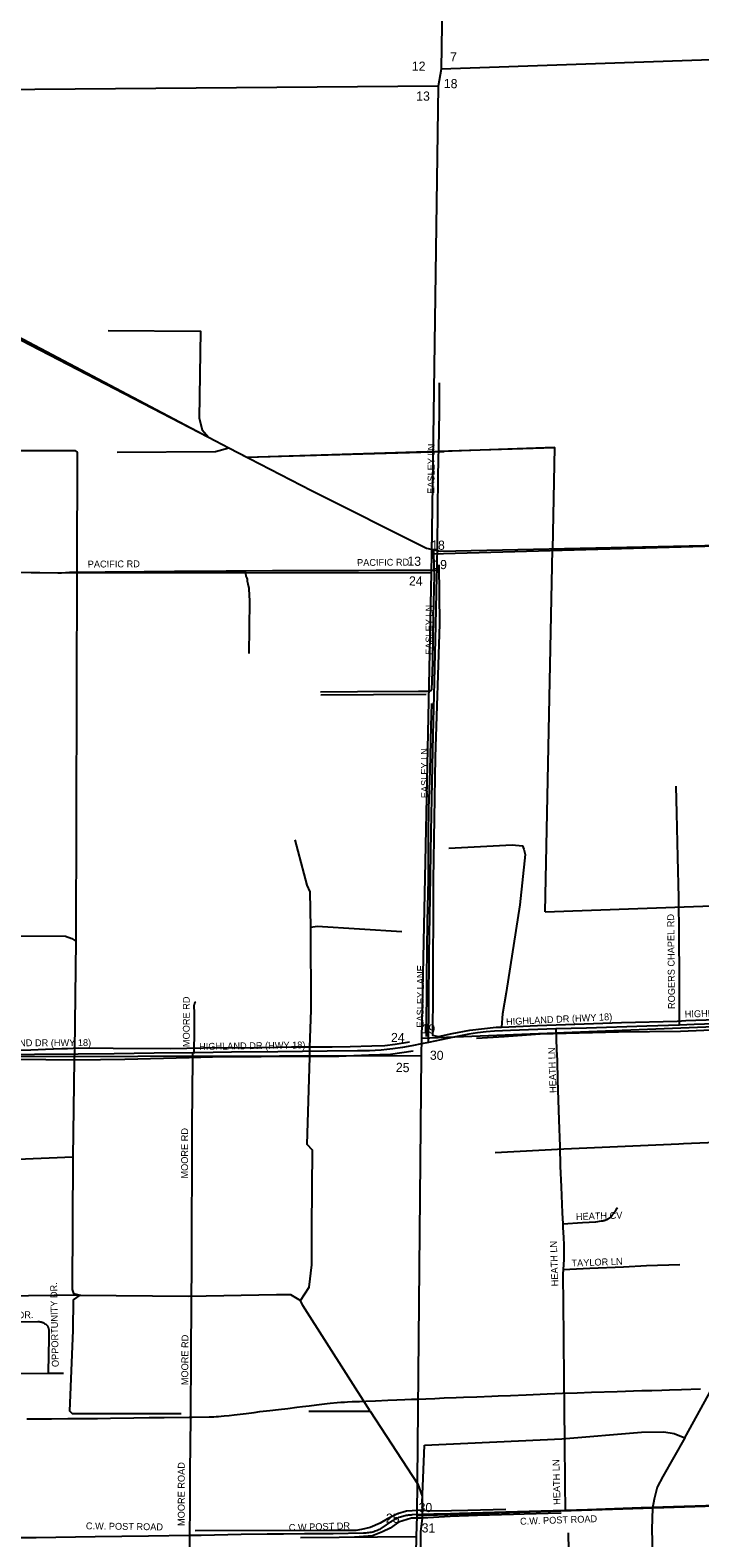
# Model space of a CAD drawing. Extents: x 1670563 to 1761545, y 515755 to 578944.
# Drawn here: x 1721077 to 1728380, y 539024 to 555467 of the extents above; entities that cross this region are included whole.
import ezdxf

# ---------------------------------------------------------------- set-up
doc = ezdxf.new("R2010")
doc.units = 0
for name, color, linetype in [('4_TwnRge', 7, 'Continuous'), ('5_sectionlines', 7, 'Continuous'), ('62_text', 7, 'Continuous'), ('LIMITS', 7, 'Continuous'), ('RR Tracks', 7, 'Continuous'), ('SHP_LINE', 7, 'Continuous'), ('STREETCL', 7, 'Continuous'), ('STRNAMES', 7, 'Continuous')]:
    doc.layers.add(name, color=color, linetype=linetype)

# ---------------------------------------------------------------- blocks, each defined once
blk = doc.blocks.new('CITY_LIMITS02')
at = {"layer": 'LIMITS'}
for p, q in [((1723440, 550811), (1725592, 550872)), ((1726795, 550917), (1725475, 550869))]:
    blk.add_line(p, q, dxfattribs=at)
for points in [[(1720363, 552432), (1723021, 551028)], [(1723021, 551028), (1723245, 550912), (1723440, 550811), (1726795, 550917), (1726774, 549802)], [(1726692, 545851), (1726774, 549802)], [(1726692, 545851), (1741554, 546386)]]:
    blk.add_lwpolyline(points, dxfattribs=at)
blk = doc.blocks.new('RR TRACKS02')
at = {"layer": 'RR Tracks'}
for p, q in [((1724426, 540500), (1724466, 540503)), ((1724466, 540503), (1724505, 540505)), ((1724505, 540505), (1724537, 540507)), ((1724537, 540507), (1724587, 540509)), ((1724587, 540509), (1724667, 540512)), ((1724667, 540512), (1724736, 540515)), ((1724736, 540515), (1724843, 540519)), ((1724843, 540519), (1724979, 540524)), ((1724979, 540524), (1725074, 540528)), ((1725074, 540528), (1725161, 540532)), ((1725161, 540532), (1725234, 540535)), ((1725234, 540535), (1725313, 540537)), ((1725313, 540537), (1725393, 540541)), ((1725393, 540541), (1725489, 540544)), ((1725489, 540544), (1725590, 540549)), ((1725590, 540549), (1725722, 540554)), ((1725722, 540554), (1725801, 540557)), ((1725801, 540557), (1725946, 540562)), ((1725946, 540562), (1726111, 540569)), ((1726111, 540569), (1726181, 540572)), ((1726181, 540572), (1726315, 540577)), ((1726315, 540577), (1726486, 540584)), ((1726486, 540584), (1726713, 540593)), ((1726713, 540593), (1726882, 540601)), ((1726882, 540601), (1727040, 540606)), ((1727040, 540606), (1727197, 540611)), ((1727197, 540611), (1727477, 540619)), ((1727477, 540619), (1727746, 540629)), ((1727746, 540629), (1727857, 540632)), ((1727857, 540632), (1727966, 540636)), ((1727966, 540636), (1728048, 540638)), ((1728048, 540638), (1728180, 540642)), ((1728180, 540642), (1728385, 540649)), ((1722375, 540335), (1722540, 540337)), ((1722540, 540337), (1722810, 540340)), ((1722810, 540340), (1722842, 540341)), ((1722842, 540341), (1723029, 540344)), ((1723029, 540344), (1723059, 540345)), ((1723059, 540345), (1723081, 540345)), ((1723081, 540345), (1723105, 540347)), ((1723105, 540347), (1723131, 540348)), ((1723131, 540348), (1723160, 540350)), ((1723160, 540350), (1723194, 540353)), ((1723194, 540353), (1723246, 540359)), ((1723246, 540359), (1723300, 540365)), ((1723300, 540365), (1723367, 540373)), ((1723367, 540373), (1723431, 540381)), ((1723431, 540381), (1723519, 540392)), ((1723519, 540392), (1723580, 540400)), ((1723580, 540400), (1723689, 540412)), ((1723689, 540412), (1723784, 540424)), ((1723784, 540424), (1723886, 540436)), ((1723886, 540436), (1723986, 540448)), ((1723986, 540448), (1724047, 540455)), ((1724047, 540455), (1724121, 540464)), ((1724121, 540464), (1724201, 540474)), ((1724201, 540474), (1724315, 540488)), ((1724315, 540488), (1724348, 540491)), ((1724348, 540491), (1724426, 540500)), ((1721041, 540320), (1721206, 540321)), ((1721206, 540321), (1721310, 540322)), ((1721310, 540322), (1721489, 540324)), ((1721489, 540324), (1721813, 540327)), ((1721813, 540327), (1721953, 540329)), ((1721953, 540329), (1722207, 540332)), ((1722207, 540332), (1722375, 540335))]:
    blk.add_line(p, q, dxfattribs=at)

msp = doc.modelspace()

# ---------------------------------------------------------------- linework, layer by layer
at = {"layer": '4_TwnRge'}
msp.add_lwpolyline([(1725733, 565333), (1725639, 560289), (1725635, 560117), (1725559, 555041), (1725527, 554857), (1725455, 549754), (1725450, 549552), (1725346, 544473), (1725340, 544283), (1725294, 539263), (1725286, 539039), (1725189, 533932), (1725191, 533766), (1725240, 528218), (1725238, 528126), (1725278, 522950), (1725316, 517714)], dxfattribs=at)
at = {"layer": '5_sectionlines'}
for p, q in [((1721090, 549549), (1725450, 549552)), ((1720299, 544271), (1725340, 544283)), ((1724026, 539028), (1725286, 539039))]:
    msp.add_line(p, q, dxfattribs=at)
for points in [[(1742760, 555609), (1741056, 555564), (1735773, 555376), (1730504, 555211), (1725559, 555041)], [(1725527, 554857), (1720246, 554813), (1715039, 554724)], [(1725455, 549754), (1730636, 549901), (1735929, 550122), (1741171, 550270), (1742760, 550307)], [(1725346, 544473), (1730728, 544689), (1736037, 544847), (1741283, 545034), (1742760, 545084)], [(1742760, 539838), (1741315, 539804), (1736085, 539630), (1730792, 539441), (1725294, 539263)]]:
    msp.add_lwpolyline(points, dxfattribs=at)
at = {"layer": 'SHP_LINE'}
for points in [[(1720339, 554110), (1720323, 553064), (1720309, 552550), (1720386, 552413), (1720567, 552298), (1723021, 551028)], [(1721927, 552192), (1722936, 552184), (1722921, 551236), (1722951, 551109), (1723021, 551028)], [(1723021, 551028), (1723245, 550912)], [(1718050, 550847), (1718425, 550694), (1718531, 550689), (1718647, 550752), (1718922, 550847), (1719028, 550874), (1720273, 550884), (1721563, 550884), (1721590, 550863), (1721585, 549589), (1721575, 545530)], [(1722024, 550866), (1723097, 550873), (1723245, 550912)], [(1723245, 550912), (1724146, 550446), (1725400, 549818), (1725548, 549785), (1730299, 549885)], [(1725475, 549801), (1725477, 549594), (1725481, 549528), (1725472, 549067), (1725464, 548574), (1725455, 548273), (1725445, 548263), (1725426, 548255), (1725310, 548254), (1724646, 548251), (1724244, 548246)], [(1725533, 549635), (1725539, 548992), (1725494, 547539), (1725473, 546199), (1725469, 544919), (1725463, 544564), (1725465, 544507), (1725494, 544500), (1725530, 544491), (1725678, 544526), (1725870, 544560), (1726158, 544592), (1726216, 544594)], [(1724247, 548219), (1725395, 548226)], [(1725452, 548125), (1725445, 547876), (1725435, 547392), (1725421, 546975), (1725418, 546692), (1725416, 546206), (1725405, 545747), (1725399, 545135), (1725394, 544491)], [(1724139, 545680), (1724132, 546070), (1724096, 546143), (1723966, 546638)], [(1725641, 546545), (1726334, 546582), (1726444, 546571), (1726462, 546535), (1726475, 546477), (1726415, 545926), (1726268, 544970), (1726226, 544737), (1726216, 544594)], [(1724128, 544377), (1724140, 544780), (1724139, 545680)], [(1725131, 545633), (1724208, 545691), (1724139, 545680)], [(1717630, 545590), (1720217, 545592), (1721462, 545587), (1721530, 545562), (1721575, 545530)], [(1721575, 545530), (1721559, 544336)], [(1726216, 544594), (1726611, 544611), (1727526, 544646), (1728133, 544660), (1728228, 544666), (1728999, 544690), (1729626, 544719), (1730903, 544763), (1731328, 544770), (1733318, 544840), (1733839, 544855), (1734743, 544880), (1735221, 544903), (1735759, 544925), (1736878, 544968), (1737498, 544982), (1738116, 544995), (1738724, 545016), (1739929, 545046), (1741289, 545094), (1742632, 545143), (1743597, 545176)], [(1725944, 544472), (1726245, 544492), (1726640, 544519), (1727491, 544543), (1728167, 544549), (1729186, 544593), (1730170, 544627), (1730913, 544644), (1731055, 544645)], [(1721603, 544364), (1721484, 544358), (1721422, 544358), (1721243, 544351), (1721084, 544344), (1720825, 544340), (1720483, 544343), (1720264, 544339), (1720205, 544338), (1719482, 544323), (1718865, 544312), (1718496, 544308), (1717643, 544299), (1717373, 544300), (1717142, 544300), (1716700, 544299), (1716330, 544299), (1715854, 544292), (1715537, 544295), (1715269, 544296), (1715178, 544297), (1715220, 544183)], [(1721559, 544336), (1721558, 544236)], [(1724128, 544377), (1723927, 544377), (1723593, 544368), (1722967, 544364), (1722604, 544357), (1721983, 544359), (1721603, 544364)], [(1724125, 544276), (1724128, 544377)], [(1724125, 544276), (1724444, 544278), (1724607, 544285), (1724771, 544292), (1725008, 544300), (1725254, 544336)], [(1725213, 544429), (1725058, 544403), (1724945, 544391), (1724803, 544386), (1724565, 544378), (1724370, 544377), (1724128, 544377)], [(1715818, 544193), (1716433, 544193), (1716859, 544195), (1717570, 544198), (1718279, 544205), (1718794, 544209), (1719030, 544214), (1719245, 544220), (1720165, 544229), (1720298, 544234), (1720940, 544243), (1721558, 544236)], [(1721558, 544236), (1721541, 543177)], [(1721558, 544236), (1721843, 544240), (1722110, 544245), (1722812, 544263), (1723067, 544269), (1724125, 544276)], [(1724024, 541614), (1724118, 541758), (1724150, 542001), (1724147, 542413), (1724154, 543251), (1724096, 543312), (1724125, 544266), (1724125, 544267)], [(1730867, 543429), (1728200, 543320), (1728150, 543317), (1726895, 543261), (1726147, 543221)], [(1721541, 543177), (1718520, 543050), (1717720, 543033)], [(1721541, 543177), (1721535, 541734), (1721549, 541687), (1721624, 541669)], [(1721624, 541669), (1720208, 541652), (1720047, 541648), (1718651, 541633)], [(1722724, 540376), (1721539, 540376), (1721511, 540405), (1721545, 541289), (1721550, 541620), (1721624, 541669)], [(1721624, 541669), (1722803, 541660), (1723762, 541677), (1723914, 541677), (1724024, 541614)], [(1724784, 540404), (1724049, 541559), (1724024, 541614)], [(1728216, 540114), (1728514, 540657), (1728884, 541363), (1728940, 541463)], [(1724115, 540404), (1724784, 540404)], [(1724784, 540404), (1725303, 539609), (1725351, 539478), (1725353, 539407)], [(1725377, 540034), (1726876, 540104), (1727743, 540175), (1727988, 540179), (1728098, 540162), (1728216, 540114)], [(1725353, 539407), (1725377, 540034)], [(1728216, 540114), (1727975, 539692), (1727913, 539577), (1727881, 539444), (1727863, 539347), (1727857, 539118), (1727887, 537929), (1727922, 536626)], [(1725353, 539407), (1725350, 539238)], [(1725365, 539326), (1725181, 539315), (1725081, 539285), (1724975, 539232), (1724892, 539182), (1724783, 539138), (1724689, 539114), (1724627, 539105), (1724335, 539105), (1722878, 539099)], [(1725350, 539238), (1725234, 539238), (1725093, 539194), (1725001, 539129), (1724919, 539088), (1724810, 539047), (1724615, 539032)], [(1725350, 539238), (1725335, 539089), (1725338, 538521), (1725324, 538136), (1725323, 537980)], [(1726868, 539293), (1726726, 539290), (1726464, 539282), (1726349, 539280), (1725956, 539269), (1725657, 539256), (1725350, 539238)], [(1725365, 539326), (1725432, 539320), (1725673, 539321), (1725850, 539326), (1726264, 539338)], [(1726942, 539080), (1726963, 538126), (1726960, 538026), (1726919, 537988), (1725323, 537980)]]:
    msp.add_lwpolyline(points, dxfattribs=at)
at = {"layer": 'STREETCL'}
for points in [[(1725514, 549576), (1725516, 549627), (1725517, 549854), (1725522, 550219), (1725525, 550610), (1725537, 551084), (1725541, 551328), (1725542, 551622)], [(1720269, 549555), (1720523, 549555), (1720778, 549555), (1721184, 549553), (1721377, 549550), (1721420, 549550), (1721463, 549552), (1721506, 549554), (1721543, 549556), (1721568, 549557), (1721593, 549557), (1721618, 549557), (1721895, 549558), (1722320, 549562), (1722652, 549565), (1722863, 549568), (1723213, 549572), (1723410, 549572), (1723421, 549572)], [(1723421, 549572), (1723721, 549573), (1723937, 549573), (1724216, 549573), (1724425, 549575), (1724657, 549575), (1724850, 549576), (1725054, 549576), (1725290, 549576), (1725514, 549576)], [(1723421, 549572), (1723424, 549542), (1723425, 549536), (1723426, 549531), (1723427, 549526), (1723428, 549521), (1723429, 549516), (1723430, 549511), (1723432, 549507), (1723433, 549504), (1723435, 549502), (1723436, 549500), (1723437, 549497), (1723438, 549495), (1723439, 549492), (1723440, 549490), (1723441, 549487), (1723442, 549485), (1723443, 549482), (1723443, 549479), (1723444, 549477), (1723444, 549474), (1723444, 549471), (1723445, 549469), (1723445, 549466), (1723445, 549463), (1723445, 549461), (1723444, 549458), (1723450, 549427), (1723457, 549396), (1723458, 549394), (1723458, 549392), (1723459, 549391), (1723460, 549389), (1723460, 549387), (1723461, 549385), (1723461, 549383), (1723462, 549382), (1723462, 549380), (1723462, 549378), (1723462, 549376), (1723463, 549374), (1723463, 549372), (1723463, 549370), (1723463, 549369), (1723467, 549242), (1723466, 548946), (1723463, 548669)], [(1725422, 544426), (1725423, 544836), (1725428, 545391), (1725438, 546010), (1725448, 546727), (1725459, 547267), (1725472, 547777), (1725486, 548359), (1725501, 548976), (1725512, 549511), (1725514, 549576)], [(1728159, 544616), (1728156, 545143), (1728154, 545589), (1728151, 546003), (1728141, 546446), (1728128, 546926), (1728120, 547221)], [(1722865, 544314), (1722870, 544557), (1722869, 544758), (1722867, 544818), (1722867, 544821), (1722867, 544824), (1722867, 544827), (1722867, 544830), (1722867, 544833), (1722868, 544836), (1722869, 544840), (1722869, 544843), (1722870, 544845), (1722871, 544848), (1722872, 544851), (1722873, 544854), (1722874, 544857), (1722875, 544860), (1722877, 544863), (1722878, 544865), (1722880, 544868), (1722881, 544871), (1722883, 544873)], [(1728159, 544616), (1727800, 544605), (1727145, 544584), (1726810, 544574)], [(1731360, 544723), (1731032, 544713), (1730612, 544698), (1729780, 544670), (1728988, 544644), (1728318, 544621), (1728159, 544616)], [(1726810, 544574), (1726316, 544556), (1726142, 544549), (1726048, 544541), (1725955, 544531), (1725861, 544517), (1725769, 544500), (1725698, 544486), (1725422, 544426)], [(1726810, 544574), (1726818, 544349), (1726822, 544228), (1726828, 544014), (1726843, 543582), (1726851, 543292), (1726858, 543077), (1726866, 542853), (1726878, 542569), (1726885, 542448)], [(1722849, 544314), (1722429, 544308), (1721994, 544304), (1721601, 544299), (1721124, 544294), (1720804, 544293), (1720433, 544287), (1720234, 544283)], [(1722819, 539053), (1722821, 539360), (1722822, 539749), (1722829, 540334), (1722832, 541038), (1722836, 541571), (1722839, 542028), (1722840, 542462), (1722842, 543023), (1722845, 543585), (1722847, 543821), (1722849, 544314)], [(1722865, 544314), (1722849, 544314)], [(1725422, 544426), (1725345, 544410), (1725240, 544389), (1725136, 544371), (1725030, 544356), (1724967, 544349), (1724904, 544343), (1724840, 544339), (1724777, 544337), (1724646, 544334), (1724315, 544331), (1723778, 544325), (1723273, 544319), (1722874, 544314), (1722865, 544314)], [(1726885, 542448), (1727100, 542463), (1727244, 542472), (1727306, 542480), (1727311, 542480), (1727317, 542481), (1727323, 542482), (1727329, 542483), (1727334, 542485), (1727340, 542486), (1727345, 542488), (1727351, 542490), (1727356, 542492), (1727361, 542494), (1727367, 542497), (1727372, 542499), (1727377, 542502), (1727382, 542505), (1727387, 542508), (1727392, 542511), (1727396, 542515), (1727401, 542518), (1727411, 542529), (1727421, 542540), (1727431, 542552), (1727440, 542564), (1727449, 542576), (1727458, 542588), (1727466, 542601), (1727474, 542614), (1727481, 542627)], [(1726885, 542448), (1726887, 542409), (1726893, 542301), (1726895, 542218), (1726896, 542138), (1726895, 542058), (1726893, 542005), (1726890, 541952)], [(1726890, 541952), (1727180, 541965), (1727547, 541981), (1727799, 541993), (1728162, 542006)], [(1726890, 541952), (1726888, 541932), (1726887, 541914), (1726887, 541896), (1726886, 541879), (1726887, 541861), (1726888, 541605), (1726895, 540762), (1726904, 540080), (1726909, 539617), (1726911, 539326)], [(1720935, 541381), (1721159, 541383), (1721164, 541383), (1721169, 541382), (1721174, 541382), (1721179, 541382), (1721184, 541381), (1721189, 541380), (1721194, 541379), (1721198, 541378), (1721203, 541376), (1721208, 541375), (1721212, 541373), (1721217, 541371), (1721221, 541369), (1721226, 541367), (1721230, 541364), (1721234, 541362), (1721239, 541359), (1721243, 541356), (1721247, 541354), (1721250, 541350), (1721254, 541347), (1721258, 541344), (1721261, 541340), (1721263, 541338), (1721265, 541335), (1721267, 541332), (1721269, 541329), (1721270, 541326), (1721272, 541323), (1721273, 541319), (1721274, 541316), (1721275, 541313), (1721276, 541310), (1721277, 541306), (1721278, 541303), (1721278, 541300), (1721279, 541296), (1721279, 541293), (1721280, 541290), (1721280, 541286), (1721280, 541283), (1721279, 541187), (1721277, 541030), (1721275, 540816)], [(1721275, 540816), (1720944, 540813), (1720461, 540807), (1720168, 540807)], [(1721440, 540817), (1721275, 540816)], [(1726911, 539326), (1727156, 539334), (1727738, 539356), (1728444, 539378), (1729023, 539398), (1729304, 539408), (1729559, 539417)], [(1722819, 539053), (1722940, 539054), (1723379, 539062), (1723660, 539066), (1723840, 539067), (1724069, 539070), (1724382, 539072), (1724712, 539078), (1724727, 539079), (1724741, 539079), (1724756, 539081), (1724770, 539082), (1724784, 539085), (1724798, 539087), (1724812, 539091), (1724826, 539094), (1724840, 539099), (1724854, 539103), (1724867, 539108), (1724880, 539114), (1724893, 539120), (1724906, 539126), (1725032, 539211), (1725043, 539218), (1725054, 539225), (1725066, 539231), (1725078, 539237), (1725090, 539243), (1725102, 539248), (1725114, 539253), (1725126, 539257), (1725139, 539261), (1725152, 539265), (1725165, 539268), (1725178, 539270), (1725191, 539272), (1725204, 539274), (1725217, 539275), (1725230, 539276), (1725243, 539277), (1725477, 539285), (1725659, 539290), (1725759, 539293), (1726520, 539314), (1726911, 539326)], [(1720148, 539028), (1720616, 539027), (1721142, 539029), (1721784, 539038), (1722366, 539046), (1722815, 539052)], [(1722815, 539052), (1722811, 538589)], [(1722815, 539052), (1722819, 539053)]]:
    msp.add_lwpolyline(points, dxfattribs=at)

# ---------------------------------------------------------------- block references
for name in ['CITY_LIMITS02', 'RR TRACKS02']:
    msp.add_blockref(name, (0, 0), dxfattribs=at)

# ---------------------------------------------------------------- texts
at = {"layer": '62_text'}
for s, rotation, p in [('7', 358.9292, (1725655, 555126)), ('12', 358.9292, (1725238, 555026)), ('18', 358.9292, (1725587, 554836)), ('13', 358.9292, (1725286, 554700)), ('18', 358.9301, (1725449, 549802)), ('13', 358.9301, (1725190, 549627)), ('19', 358.9301, (1725472, 549591)), ('24', 358.9302, (1725207, 549411)), ('19', 358.931, (1725344, 544527)), ('24', 358.9302, (1725011, 544431)), ('30', 358.931, (1725435, 544238)), ('25', 358.9311, (1725064, 544105)), ('30', 358.5838, (1725311, 539307)), ('25', 358.9319, (1724955, 539189)), ('31', 358.937, (1725345, 539083))]:
    msp.add_text(s, height=100, rotation=rotation, dxfattribs=at).set_placement(p)
at = {"layer": 'STRNAMES'}
for s, rotation, p in [('EASLEY LN', 89.4368, (1725484, 550410)), ('PACIFIC RD', 0.3474, (1721705, 549606)), ('PACIFIC RD', 0.4952, (1724642, 549623)), ('EASLEY LN', 89.6647, (1725463, 548653)), ('EASLEY LN', 90.471, (1725417, 547091)), ('ROGERS CHAPEL RD', 90.5509, (1728109, 544792)), ('EASLEY LANE', 89.5716, (1725367, 544588)), ('MOORE RD', 90, (1722817, 544376)), ('HIGHLAND DR (HWY 18)', 1.7712, (1728216, 544698)), ('HIGHLAND DR (HWY 18)', 2.7689, (1726268, 544615)), ('HIGHLAND DR (HWY 18)', 0.1669, (1720583, 544384)), ('HIGHLAND DR (HWY 18)', 0.8534, (1722920, 544345)), ('HEATH LN', 91.9516, (1726817, 543877)), ('MOORE RD', 89.8836, (1722798, 542942)), ('HEATH CV', 1.7791, (1727029, 542490)), ('HEATH LN', 91.9516, (1726837, 541768)), ('TAYLOR LN', 2.1802, (1726981, 541982)), ('OPPORTUNITY DR.', 91.1875, (1721389, 540887)), ('OPPORTUNITY DR.', 1.1875, (1720189, 541401)), ('MOORE RD', 89.7346, (1722800, 540688)), ('MOORE ROAD', 90, (1722762, 539153)), ('HEATH LN', 91.457, (1726860, 539384)), ('C.W. POST ROAD', 359.1817, (1721684, 539117)), ('C W POST DR', 1.7743, (1723898, 539098)), ('C.W. POST ROAD', 2, (1726420, 539166))]:
    msp.add_text(s, height=75, rotation=rotation, dxfattribs=at).set_placement(p)

doc.saveas('drawing.dxf')
